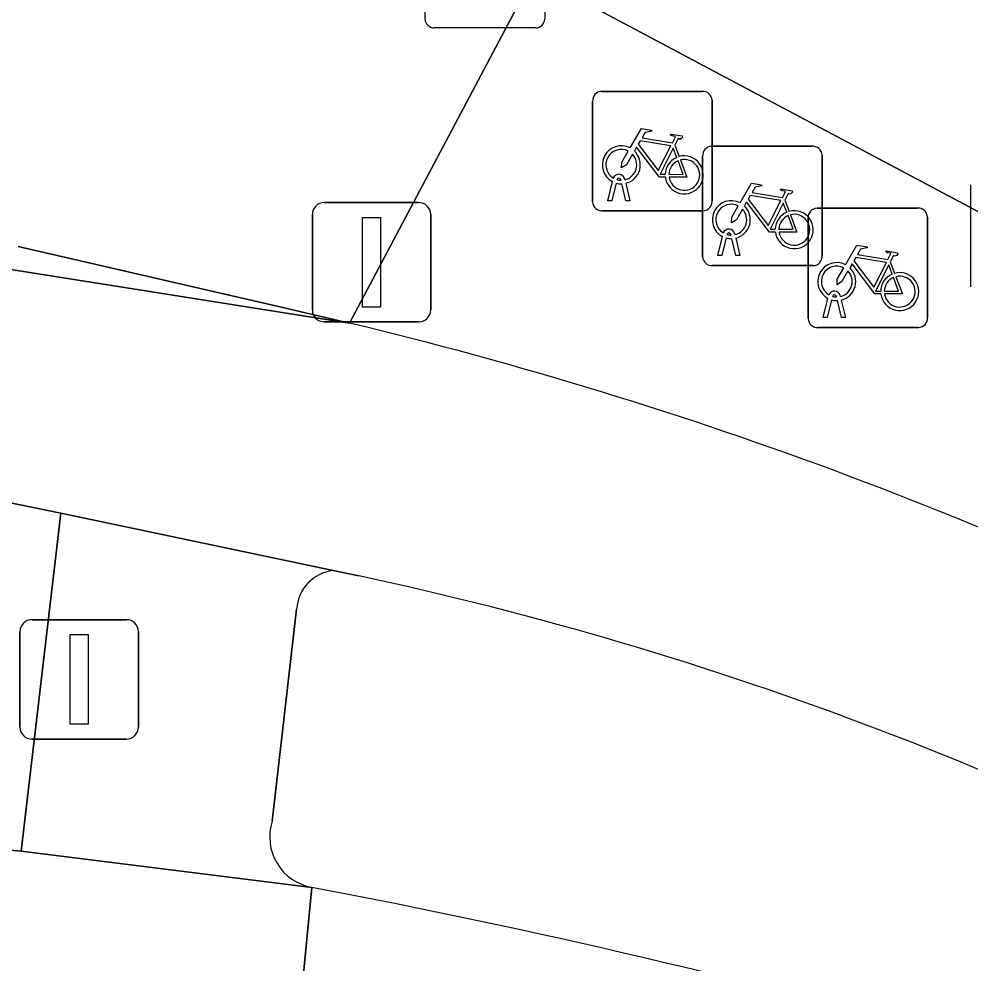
# Model space of a CAD drawing. Extents: x 159489 to 160304, y 383825 to 384531.
# Drawn here: x 159631.13 to 159639.09, y 384085.07 to 384092.98 of the extents above; entities that cross this region are included whole.
import ezdxf

# ---------------------------------------------------------------- set-up
doc = ezdxf.new("R2010")
doc.units = 0
for name, color, linetype in [('IMGEO_Fietsenrek', 7, 'Continuous'), ('IMGEO_Fietspad_gesloten', 7, 'Continuous'), ('IMGEO_Fietspad_open', 7, 'Continuous'), ('IMGEO_Kolk', 7, 'Continuous'), ('IMGEO_Lichtmast', 7, 'Continuous'), ('IMGEO_Rijbaan_lokaal_gesloten', 7, 'Continuous'), ('IMGEO_Rioolput', 7, 'Continuous'), ('IMGEO_Verkeerseiland_open', 7, 'Continuous'), ('IMGEO_Verkeersregelinstallatiepaal', 7, 'Continuous'), ('IMGEO_Voetpad_open', 7, 'Continuous')]:
    doc.layers.add(name, color=color, linetype=linetype)

msp = doc.modelspace()

# ---------------------------------------------------------------- linework, layer by layer
at = {"layer": 'IMGEO_Fietsenrek'}
for p, q in [((159636.0029, 384092.3735), (159636.8438, 384092.3735)), ((159636.8438, 384092.3735), (159636.0029, 384092.3735)), ((159635.9285, 384091.4489), (159635.9285, 384092.2898)), ((159635.9285, 384092.2898), (159635.9285, 384091.4489)), ((159636.9275, 384092.2991), (159636.9275, 384091.4582)), ((159636.9275, 384091.4582), (159636.9275, 384092.2991)), ((159636.6152, 384091.9232), (159636.6515, 384091.828)), ((159636.9229, 384091.9145), (159637.7638, 384091.9145)), ((159637.7638, 384091.9145), (159636.9229, 384091.9145)), ((159636.8485, 384090.9899), (159636.8485, 384091.8308)), ((159636.8485, 384091.8308), (159636.8485, 384090.9899)), ((159637.8475, 384091.8401), (159637.8475, 384090.9992)), ((159637.8475, 384090.9992), (159637.8475, 384091.8401)), ((159636.0555, 384091.4583), (159636.0938, 384091.6183)), ((159636.1242, 384091.6061), (159636.0889, 384091.4583)), ((159636.1659, 384091.6299), (159636.1649, 384091.6342)), ((159636.207, 384091.4583), (159636.1731, 384091.6)), ((159636.1966, 384091.6414), (159636.1984, 384091.6335)), ((159636.2054, 384091.6043), (159636.2404, 384091.4583)), ((159636.0889, 384091.4583), (159636.0555, 384091.4583)), ((159636.2404, 384091.4583), (159636.207, 384091.4583)), ((159637.5352, 384091.4642), (159637.5715, 384091.369)), ((159636.8531, 384091.3745), (159636.0122, 384091.3745)), ((159636.0122, 384091.3745), (159636.8531, 384091.3745)), ((159637.8049, 384091.3965), (159638.6458, 384091.3965)), ((159638.6458, 384091.3965), (159637.8049, 384091.3965)), ((159637.7305, 384090.4719), (159637.7305, 384091.3128)), ((159637.7305, 384091.3128), (159637.7305, 384090.4719)), ((159638.7295, 384091.3221), (159638.7295, 384090.4812)), ((159638.7295, 384090.4812), (159638.7295, 384091.3221)), ((159637.0859, 384091.1709), (159637.0849, 384091.1752)), ((159637.1166, 384091.1824), (159637.1184, 384091.1745)), ((159636.9755, 384090.9993), (159637.0138, 384091.1593)), ((159637.0442, 384091.1471), (159637.0089, 384090.9993)), ((159637.127, 384090.9993), (159637.0931, 384091.141)), ((159637.1254, 384091.1453), (159637.1604, 384090.9993)), ((159637.0089, 384090.9993), (159636.9755, 384090.9993)), ((159637.1604, 384090.9993), (159637.127, 384090.9993)), ((159638.4172, 384090.9462), (159638.4535, 384090.851)), ((159637.7731, 384090.9155), (159636.9322, 384090.9155)), ((159636.9322, 384090.9155), (159637.7731, 384090.9155)), ((159637.8575, 384090.4813), (159637.8958, 384090.6413)), ((159637.9262, 384090.6291), (159637.8909, 384090.4813)), ((159637.9679, 384090.6529), (159637.9669, 384090.6572)), ((159638.009, 384090.4813), (159637.9751, 384090.623)), ((159637.9986, 384090.6644), (159638.0004, 384090.6565)), ((159638.0074, 384090.6273), (159638.0424, 384090.4813)), ((159637.8909, 384090.4813), (159637.8575, 384090.4813)), ((159638.0424, 384090.4813), (159638.009, 384090.4813)), ((159638.6551, 384090.3975), (159637.8142, 384090.3975)), ((159637.8142, 384090.3975), (159638.6551, 384090.3975))]:
    msp.add_line(p, q, dxfattribs=at)
for points in [[(159636.2411, 384091.9002), (159636.3358, 384092.0637), (159636.422, 384092.0499), (159636.4237, 384092.0412), (159636.3676, 384092.0303), (159636.3414, 384091.985), (159636.5966, 384091.9442)], [(159636.5966, 384091.9442), (159636.6216, 384091.993), (159636.6165, 384091.997), (159636.5933, 384092.0007), (159636.5806, 384092.0082), (159636.5796, 384092.0113), (159636.5818, 384092.0159), (159636.6766, 384092.0008), (159636.6789, 384091.9905), (159636.6695, 384091.9781), (159636.6571, 384091.9717), (159636.6426, 384091.9779), (159636.6152, 384091.9232)], [(159636.5368, 384091.6555), (159636.4871, 384091.6556), (159636.2964, 384091.9073), (159636.2774, 384091.8745)], [(159636.5837, 384091.919), (159636.3269, 384091.96), (159636.3102, 384091.9312), (159636.4772, 384091.7109), (159636.5837, 384091.919)], [(159636.6317, 384091.821), (159636.6024, 384091.8978), (159636.493, 384091.6797), (159636.5357, 384091.6796)], [(159636.2618, 384091.8477), (159636.2102, 384091.7585), (159636.1703, 384091.7325), (159636.1715, 384091.78), (159636.226, 384091.8742)], [(159636.5657, 384091.6795), (159636.6856, 384091.6793), (159636.6424, 384091.7929)], [(159636.6622, 384091.7998), (159636.7172, 384091.6552), (159636.5671, 384091.6555)], [(159637.1611, 384091.4412), (159637.2558, 384091.6047), (159637.342, 384091.5909), (159637.3437, 384091.5822), (159637.2876, 384091.5713), (159637.2614, 384091.526), (159637.5166, 384091.4852)], [(159637.5037, 384091.46), (159637.2469, 384091.501), (159637.2302, 384091.4722), (159637.3972, 384091.2519), (159637.5037, 384091.46)], [(159637.5166, 384091.4852), (159637.5416, 384091.534), (159637.5365, 384091.538), (159637.5133, 384091.5417), (159637.5006, 384091.5492), (159637.4996, 384091.5523), (159637.5018, 384091.5569), (159637.5966, 384091.5418), (159637.5989, 384091.5315), (159637.5895, 384091.5191), (159637.5771, 384091.5127), (159637.5626, 384091.5189), (159637.5352, 384091.4642)], [(159637.1818, 384091.3887), (159637.1302, 384091.2995), (159637.0903, 384091.2735), (159637.0915, 384091.321), (159637.146, 384091.4152)], [(159637.4568, 384091.1965), (159637.4071, 384091.1966), (159637.2164, 384091.4483), (159637.1974, 384091.4155)], [(159637.5517, 384091.362), (159637.5224, 384091.4388), (159637.413, 384091.2207), (159637.4557, 384091.2206)], [(159637.4857, 384091.2205), (159637.6056, 384091.2203), (159637.5624, 384091.3339)], [(159637.5822, 384091.3408), (159637.6372, 384091.1962), (159637.4871, 384091.1965)], [(159638.0431, 384090.9232), (159638.1378, 384091.0867), (159638.224, 384091.0729), (159638.2257, 384091.0642), (159638.1696, 384091.0533), (159638.1434, 384091.008), (159638.3986, 384090.9672)], [(159638.3986, 384090.9672), (159638.4236, 384091.016), (159638.4185, 384091.02), (159638.3953, 384091.0237), (159638.3826, 384091.0312), (159638.3816, 384091.0343), (159638.3838, 384091.0389), (159638.4786, 384091.0238), (159638.4809, 384091.0135), (159638.4715, 384091.0011), (159638.4591, 384090.9947), (159638.4446, 384091.0009), (159638.4172, 384090.9462)], [(159638.3857, 384090.942), (159638.1289, 384090.983), (159638.1122, 384090.9542), (159638.2792, 384090.7339), (159638.3857, 384090.942)], [(159638.0638, 384090.8707), (159638.0122, 384090.7815), (159637.9723, 384090.7555), (159637.9735, 384090.803), (159638.028, 384090.8972)], [(159638.3388, 384090.6785), (159638.2891, 384090.6786), (159638.0984, 384090.9303), (159638.0794, 384090.8975)], [(159638.4337, 384090.844), (159638.4044, 384090.9208), (159638.295, 384090.7027), (159638.3377, 384090.7026)], [(159638.3677, 384090.7025), (159638.4876, 384090.7023), (159638.4444, 384090.8159)], [(159638.4642, 384090.8228), (159638.5192, 384090.6782), (159638.3691, 384090.6785)]]:
    msp.add_lwpolyline(points, dxfattribs=at)
for centre, radius, start, end in [((159636.0062, 384092.2956), 0.0779, 92.4484, 184.28452), ((159636.0062, 384092.2956), 0.0779, 92.4484, 184.28452), ((159636.8496, 384092.2958), 0.0779, 2.4484, 94.28452), ((159636.8496, 384092.2958), 0.0779, 2.4484, 94.28452), ((159636.1681, 384091.7589), 0.159, 62.67661, 242.13685), ((159636.9262, 384091.8366), 0.0779, 92.4484, 184.28452), ((159636.9262, 384091.8366), 0.0779, 92.4484, 184.28452), ((159637.7696, 384091.8368), 0.0779, 2.4484, 94.28452), ((159637.7696, 384091.8368), 0.0779, 2.4484, 94.28452), ((159636.1681, 384091.7589), 0.129, 63.31916, 238.90302), ((159636.1681, 384091.7589), 0.129, 283.60429, 43.43025), ((159636.1681, 384091.7589), 0.159, 283.5766, 46.60424), ((159636.6947, 384091.6749), 0.159, 113.3408, 178.32165), ((159636.6947, 384091.6749), 0.159, 187.0065, 105.77075), ((159636.6947, 384091.6749), 0.129, 113.92302, 177.95563), ((159636.6947, 384091.6749), 0.129, 188.67146, 104.58832), ((159636.1479, 384091.6303), 0.0499, 12.8025, 158.69338), ((159636.1681, 384091.7589), 0.159, 253.99666, 271.78671), ((159636.1479, 384091.6303), 0.0174, 12.8025, 163.45023), ((159636.1681, 384091.7589), 0.129, 253.41502, 269.02044), ((159636.0064, 384091.4522), 0.0779, 182.4484, 274.28452), ((159636.0064, 384091.4522), 0.0779, 182.4484, 274.28452), ((159636.8498, 384091.4524), 0.0779, 272.4484, 4.28452), ((159636.8498, 384091.4524), 0.0779, 272.4484, 4.28452), ((159637.0881, 384091.2999), 0.159, 62.67661, 242.13685), ((159637.0881, 384091.2999), 0.129, 63.31916, 238.90302), ((159637.0881, 384091.2999), 0.159, 283.5766, 46.60424), ((159637.0881, 384091.2999), 0.129, 283.60429, 43.43025), ((159637.6147, 384091.2159), 0.159, 113.3408, 178.32165), ((159637.6147, 384091.2159), 0.159, 187.0065, 105.77075), ((159637.6147, 384091.2159), 0.129, 113.92302, 177.95563), ((159637.6147, 384091.2159), 0.129, 188.67146, 104.58832), ((159637.8082, 384091.3186), 0.0779, 92.4484, 184.28452), ((159637.8082, 384091.3186), 0.0779, 92.4484, 184.28452), ((159638.6516, 384091.3188), 0.0779, 2.4484, 94.28452), ((159638.6516, 384091.3188), 0.0779, 2.4484, 94.28452), ((159637.0679, 384091.1713), 0.0499, 12.8025, 158.69338), ((159637.0679, 384091.1713), 0.0174, 12.8025, 163.45023), ((159637.0881, 384091.2999), 0.129, 253.41502, 269.02044), ((159637.0881, 384091.2999), 0.159, 253.99666, 271.78671), ((159636.9264, 384090.9932), 0.0779, 182.4484, 274.28452), ((159636.9264, 384090.9932), 0.0779, 182.4484, 274.28452), ((159637.7698, 384090.9934), 0.0779, 272.4484, 4.28452), ((159637.7698, 384090.9934), 0.0779, 272.4484, 4.28452), ((159637.9701, 384090.7819), 0.159, 62.67661, 242.13685), ((159637.9701, 384090.7819), 0.129, 63.31916, 238.90302), ((159637.9701, 384090.7819), 0.129, 283.60429, 43.43025), ((159637.9701, 384090.7819), 0.159, 283.5766, 46.60424), ((159638.4967, 384090.6979), 0.159, 187.0065, 105.77075), ((159638.4967, 384090.6979), 0.159, 113.3408, 178.32165), ((159638.4967, 384090.6979), 0.129, 113.92302, 177.95563), ((159638.4967, 384090.6979), 0.129, 188.67146, 104.58832), ((159637.9499, 384090.6533), 0.0499, 12.8025, 158.69338), ((159637.9701, 384090.7819), 0.159, 253.99666, 271.78671), ((159637.9499, 384090.6533), 0.0174, 12.8025, 163.45023), ((159637.9701, 384090.7819), 0.129, 253.41502, 269.02044), ((159637.8084, 384090.4752), 0.0779, 182.4484, 274.28452), ((159637.8084, 384090.4752), 0.0779, 182.4484, 274.28452), ((159638.6518, 384090.4754), 0.0779, 272.4484, 4.28452), ((159638.6518, 384090.4754), 0.0779, 272.4484, 4.28452)]:
    msp.add_arc(centre, radius, start, end, dxfattribs=at)
at = {"layer": 'IMGEO_Fietspad_gesloten'}
for points in [[(159621.872, 384094.791), (159622.2, 384094.448), (159624.583, 384092.132), (159624.516, 384091.921), (159633.895, 384090.435), (159633.622, 384090.499), (159633.349, 384090.561), (159631.123, 384091.076)], [(159633.895, 384090.435), (159624.516, 384091.921), (159622.118, 384091.955), (159620.263, 384091.796), (159620.902, 384089.234)], [(159627.899, 384089.579), (159631.481, 384088.845), (159633.758, 384088.364), (159633.972, 384088.319)]]:
    msp.add_lwpolyline(points, dxfattribs=at)
for centre, radius, start, end in [((159625.6004, 384055.9315), 35.4865, 62.37294, 76.48266), ((159627.765, 384059.3437), 29.6327, 60.31732, 77.90905)]:
    msp.add_arc(centre, radius, start, end, dxfattribs=at)
at = {"layer": 'IMGEO_Fietspad_open'}
msp.add_lwpolyline([(159627.849, 384086.304), (159631.15, 384086.016), (159631.481, 384088.845), (159627.899, 384089.579)], dxfattribs=at)
at = {"layer": 'IMGEO_Kolk'}
for p, q in [((159634.5265, 384092.9789), (159634.5265, 384093.8311)), ((159635.5275, 384093.8311), (159635.5275, 384092.9789)), ((159635.4531, 384092.9045), (159634.6009, 384092.9045))]:
    msp.add_line(p, q, dxfattribs=at)
for points in [[(159634.5265, 384092.9789), (159634.5265, 384093.8311)], [(159635.5275, 384093.8311), (159635.5275, 384092.9789)], [(159635.4531, 384092.9045), (159634.6009, 384092.9045)]]:
    msp.add_lwpolyline(points, dxfattribs=at)
for centre, start, end in [((159634.603, 384092.981), 181.55205, 268.44795), ((159634.603, 384092.981), 181.55205, 268.44795), ((159635.451, 384092.981), 271.55205, 358.44795), ((159635.451, 384092.981), 271.55205, 358.44795)]:
    msp.add_arc(centre, 0.0765, start, end, dxfattribs=at)
at = {"layer": 'IMGEO_Lichtmast'}
for p, q in [((159633.6841, 384091.4435), (159634.4739, 384091.4435)), ((159634.4739, 384091.4435), (159633.6841, 384091.4435)), ((159633.5841, 384090.5445), (159633.5841, 384091.3435)), ((159633.5841, 384091.3435), (159633.5841, 384090.5445)), ((159634.5739, 384091.3435), (159634.5739, 384090.5445)), ((159634.5739, 384090.5445), (159634.5739, 384091.3435)), ((159634.4739, 384090.4445), (159633.6841, 384090.4445)), ((159633.6841, 384090.4445), (159634.4739, 384090.4445))]:
    msp.add_line(p, q, dxfattribs=at)
msp.add_lwpolyline([(159634.004, 384091.319), (159634.154, 384091.319), (159634.154, 384090.569), (159634.004, 384090.569), (159634.004, 384091.319)], dxfattribs=at)
for centre, start, end in [((159633.6841, 384091.3435), 90, 180), ((159633.6841, 384091.3435), 90, 180), ((159634.4739, 384091.3435), 0, 90), ((159634.4739, 384091.3435), 360, 90), ((159633.6841, 384090.5445), 180, 270), ((159633.6841, 384090.5445), 180, 270), ((159634.4739, 384090.5445), 270, 0), ((159634.4739, 384090.5445), 270, 0)]:
    msp.add_arc(centre, 0.1, start, end, dxfattribs=at)
at = {"layer": 'IMGEO_Rijbaan_lokaal_gesloten'}
for points in [[(159625.719, 384083.114), (159627.39, 384083.119), (159630.888, 384082.708), (159633.257, 384082.365), (159633.58, 384085.712), (159631.15, 384086.016), (159627.849, 384086.304), (159626.406, 384086.411)], [(159633.58, 384085.712), (159633.257, 384082.365), (159634.235, 384082.261)]]:
    msp.add_lwpolyline(points, dxfattribs=at)
msp.add_arc((159621.3068, 384020.932), 65.9324, 69.440452, 79.27193, dxfattribs=at)
at = {"layer": 'IMGEO_Rioolput'}
msp.add_line((159639.0925, 384090.7389), (159639.0925, 384091.5911), dxfattribs=at)
msp.add_lwpolyline([(159639.0925, 384090.7389), (159639.0925, 384091.5911)], dxfattribs=at)
at = {"layer": 'IMGEO_Verkeerseiland_open'}
for points in [[(159633.972, 384088.319), (159633.758, 384088.364)], [(159633.453, 384088.042), (159633.247, 384086.266)]]:
    msp.add_lwpolyline(points, dxfattribs=at)
for centre, radius, start, end in [((159633.7965, 384088.022), 0.3441, 96.43071, 176.67548), ((159627.765, 384059.3437), 29.6327, 60.31732, 77.90905), ((159633.6592, 384086.1367), 0.432, 162.58038, 259.43834), ((159621.3068, 384020.932), 65.9324, 69.440452, 79.27193)]:
    msp.add_arc(centre, radius, start, end, dxfattribs=at)
at = {"layer": 'IMGEO_Verkeersregelinstallatiepaal'}
for p, q in [((159631.2391, 384087.9525), (159632.0289, 384087.9525)), ((159632.0289, 384087.9525), (159631.2391, 384087.9525)), ((159631.1391, 384087.0535), (159631.1391, 384087.8525)), ((159631.1391, 384087.8525), (159631.1391, 384087.0535)), ((159632.1289, 384087.8525), (159632.1289, 384087.0535)), ((159632.1289, 384087.0535), (159632.1289, 384087.8525)), ((159632.0289, 384086.9535), (159631.2391, 384086.9535)), ((159631.2391, 384086.9535), (159632.0289, 384086.9535))]:
    msp.add_line(p, q, dxfattribs=at)
msp.add_lwpolyline([(159631.559, 384087.828), (159631.709, 384087.828), (159631.709, 384087.078), (159631.559, 384087.078), (159631.559, 384087.828)], dxfattribs=at)
for centre, start, end in [((159631.2391, 384087.8525), 90, 180), ((159631.2391, 384087.8525), 90, 180), ((159632.0289, 384087.8525), 0, 90), ((159632.0289, 384087.8525), 360, 90), ((159631.2391, 384087.0535), 180, 270), ((159631.2391, 384087.0535), 180, 270), ((159632.0289, 384087.0535), 270, 0), ((159632.0289, 384087.0535), 270, 0)]:
    msp.add_arc(centre, 0.1, start, end, dxfattribs=at)
at = {"layer": 'IMGEO_Voetpad_open'}
for points in [[(159631.123, 384091.076), (159633.349, 384090.561), (159633.622, 384090.499), (159633.895, 384090.435), (159635.437, 384093.346), (159639.149, 384100.327), (159639.58, 384101.122), (159640.298, 384102.473), (159634.89, 384105.347), (159634.055, 384105.791), (159633.003, 384103.842), (159632.614, 384103.428), (159632.264, 384103.214), (159631.741, 384103.075), (159631.176, 384103.104), (159630.752, 384103.255), (159630.195, 384103.704), (159629.866, 384104.323), (159629.796, 384104.956), (159629.982, 384105.612), (159625.056, 384108.226)], [(159667.902, 384085.242), (159668.739, 384087.365), (159666.48, 384088.565), (159646.595, 384099.129), (159645.876, 384097.776), (159639.58, 384101.122), (159639.149, 384100.327), (159661.376, 384088.514), (159657.661, 384081.528), (159635.437, 384093.346), (159633.895, 384090.435)], [(159633.758, 384088.364), (159631.481, 384088.845), (159631.15, 384086.016), (159633.58, 384085.712)], [(159633.247, 384086.266), (159633.453, 384088.042)]]:
    msp.add_lwpolyline(points, dxfattribs=at)
msp.add_lwpolyline([(159635.437, 384093.346), (159657.661, 384081.528), (159661.376, 384088.514), (159639.149, 384100.327)], close=True, dxfattribs=at)
for centre, radius, start, end in [((159625.6004, 384055.9315), 35.4865, 62.37294, 76.48266), ((159633.7965, 384088.022), 0.3441, 96.43071, 176.67548), ((159633.6592, 384086.1367), 0.432, 162.58038, 259.43834)]:
    msp.add_arc(centre, radius, start, end, dxfattribs=at)

doc.saveas('drawing.dxf')
